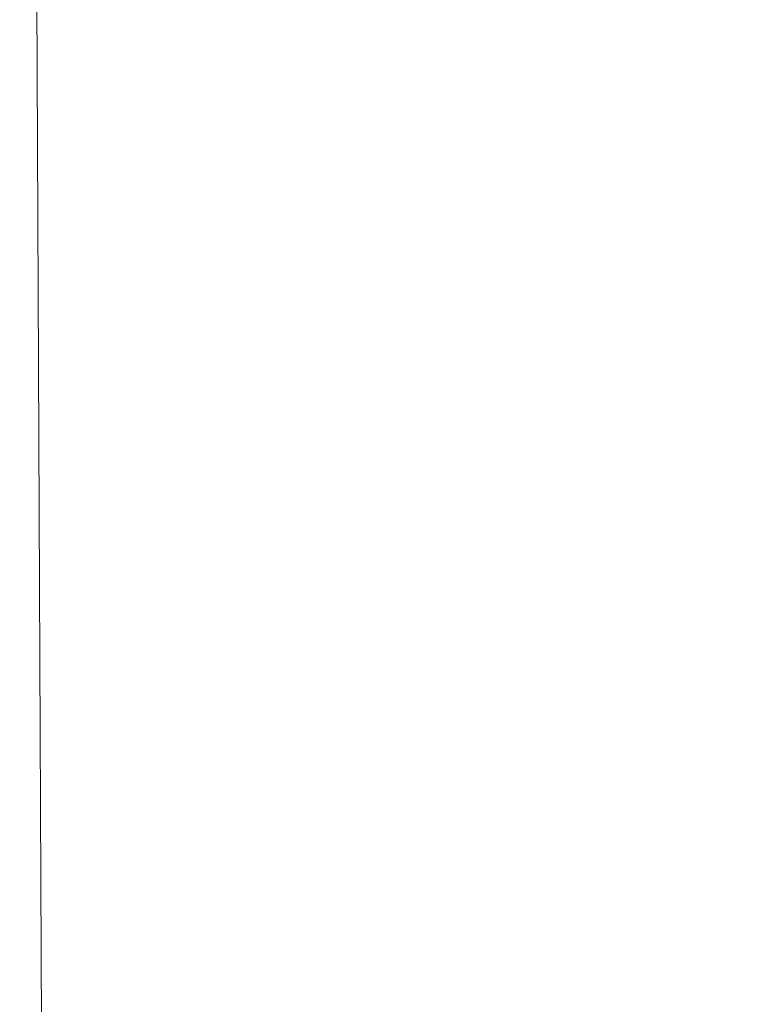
# Model space of a CAD drawing. Header units: millimetres. Extents: x -188930 to 271134, y -158090 to 283816.
# Tile 389 of 610: x 51828 to 52735, y 58964 to 60186. Entities that reach past the tile are written whole.
import ezdxf

# ---------------------------------------------------------------- set-up
doc = ezdxf.new("R2010")
doc.units = ezdxf.units.MM
for name, color, linetype, lineweight in [('A-DETL-2', 5, 'Continuous', 25), ('G-ANNO-TEXT-1', 170, 'Continuous', 9), ('PZT_UTWARDZENIA', 5, 'Continuous', 9)]:
    doc.layers.add(name, color=color, linetype=linetype, lineweight=lineweight)

msp = doc.modelspace()

# ---------------------------------------------------------------- linework, layer by layer
at = {"layer": 'A-DETL-2'}
msp.add_arc((51264, 60776.9), 2666.6, 271.9214, 351.7435, dxfattribs=at)
at = {"layer": 'G-ANNO-TEXT-1'}
msp.add_line((51845.8, 61027.1), (51860.6, 57741.6), dxfattribs=at)
at = {"layer": 'PZT_UTWARDZENIA'}
for centre, radius, start, end in [((59552.7, 60792.4), 12000, 159.94686, 262.67113), ((59552.7, 60792.4), 12000, 159.94686, 262.67113), ((59275.4, 60624.1), 10000, 158.65181, 263.42833), ((59275.4, 60624.1), 10000, 158.65181, 263.42833)]:
    msp.add_arc(centre, radius, start, end, dxfattribs=at)

doc.saveas('drawing.dxf')
